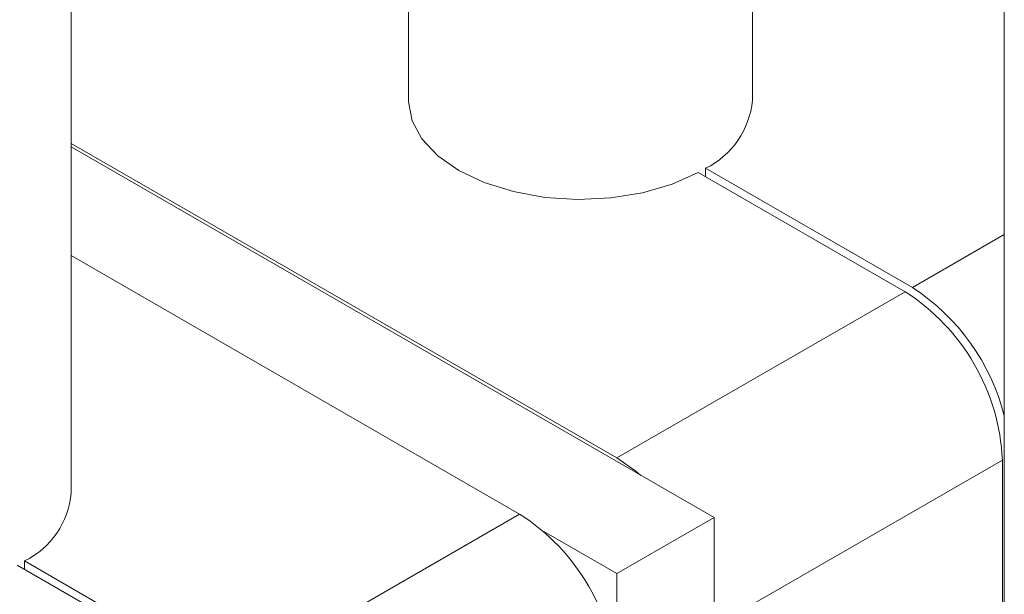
# Model space of a CAD drawing. Header units: millimetres. Extents: x 525 to 29324, y 175 to 20618.
# Tile 361 of 588: x 21196 to 21254, y 13036 to 13070. Entities that reach past the tile are written whole.
import ezdxf

# ---------------------------------------------------------------- set-up
doc = ezdxf.new("R2010")
doc.units = ezdxf.units.MM
doc.linetypes.add('SLD-Continua', pattern=[0])

msp = doc.modelspace()

# ---------------------------------------------------------------- linework, layer by layer
at = {"color": 7, "linetype": 'SLD-Continua', "lineweight": 18, "ltscale": 35}
for p, q in [((21218.882, 13400.547), (21218.882, 13065.029)), ((21238.882, 13065.029), (21238.882, 13400.547)), ((21253.53, 13392.333), (21253.53, 12999.325)), ((21199.284, 13042.176), (21199.284, 13372.728)), ((21199.284, 13062.523), (21231.003, 13044.216)), ((21236.66, 13040.747), (21199.284, 13062.319)), ((21247.762, 13053.888), (21235.738, 13060.828)), ((21236.162, 13061.073), (21236.162, 13060.583)), ((21236.162, 13061.073), (21248.186, 13054.133)), ((21253.53, 13057.217), (21248.186, 13054.133)), ((21199.284, 13055.993), (21225.347, 13040.951)), ((21231.003, 13044.216), (21247.762, 13053.888)), ((21236.66, 13034.418), (21253.419, 13044.09)), ((21253.419, 13032.249), (21253.419, 13044.09)), ((21225.347, 13040.951), (21208.588, 13031.279)), ((21236.66, 13040.747), (21231.003, 13037.482)), ((21236.66, 13034.704), (21236.66, 13040.747)), ((21226.75, 13039.937), (21231.003, 13037.482)), ((21208.164, 13031.034), (21196.14, 13037.974)), ((21196.564, 13038.219), (21196.564, 13037.729)), ((21196.564, 13038.219), (21208.588, 13031.279)), ((21231.003, 13037.482), (21231.003, 13031.439))]:
    msp.add_line(p, q, dxfattribs=at)
at = {"color": 7, "linetype": 'SLD-Continua', "lineweight": 18, "ltscale": 35, "flags": 128}
for points in [[(21235.738, 13060.828), (21234.218, 13060.148), (21232.5, 13059.649), (21230.649, 13059.349), (21228.732, 13059.259), (21226.821, 13059.382), (21224.986, 13059.714), (21223.295, 13060.243), (21221.811, 13060.948), (21220.588, 13061.805), (21219.672, 13062.781), (21219.097, 13063.84), (21218.883, 13064.943), (21218.882, 13065.029)], [(21231.003, 13044.216), (21232.107, 13043.454), (21232.407, 13043.202)]]:
    msp.add_lwpolyline(points, dxfattribs=at)
at = {"color": 7, "linetype": 'SLD-Continua', "lineweight": 18, "ltscale": 1225}
for centre, radius, start, end in [((21234.007, 13065.467), 4.894, 296.1196, 354.8691), ((21241.138, 13043.532), 12.293, 2.6023, 57.3977), ((21241.309, 13043.569), 12.605, 14.1823, 56.938), ((21194.409, 13042.613), 4.894, 296.1196, 354.8691), ((21218.723, 13030.595), 12.293, 2.6023, 57.3977)]:
    msp.add_arc(centre, radius, start, end, dxfattribs=at)

doc.saveas('drawing.dxf')
